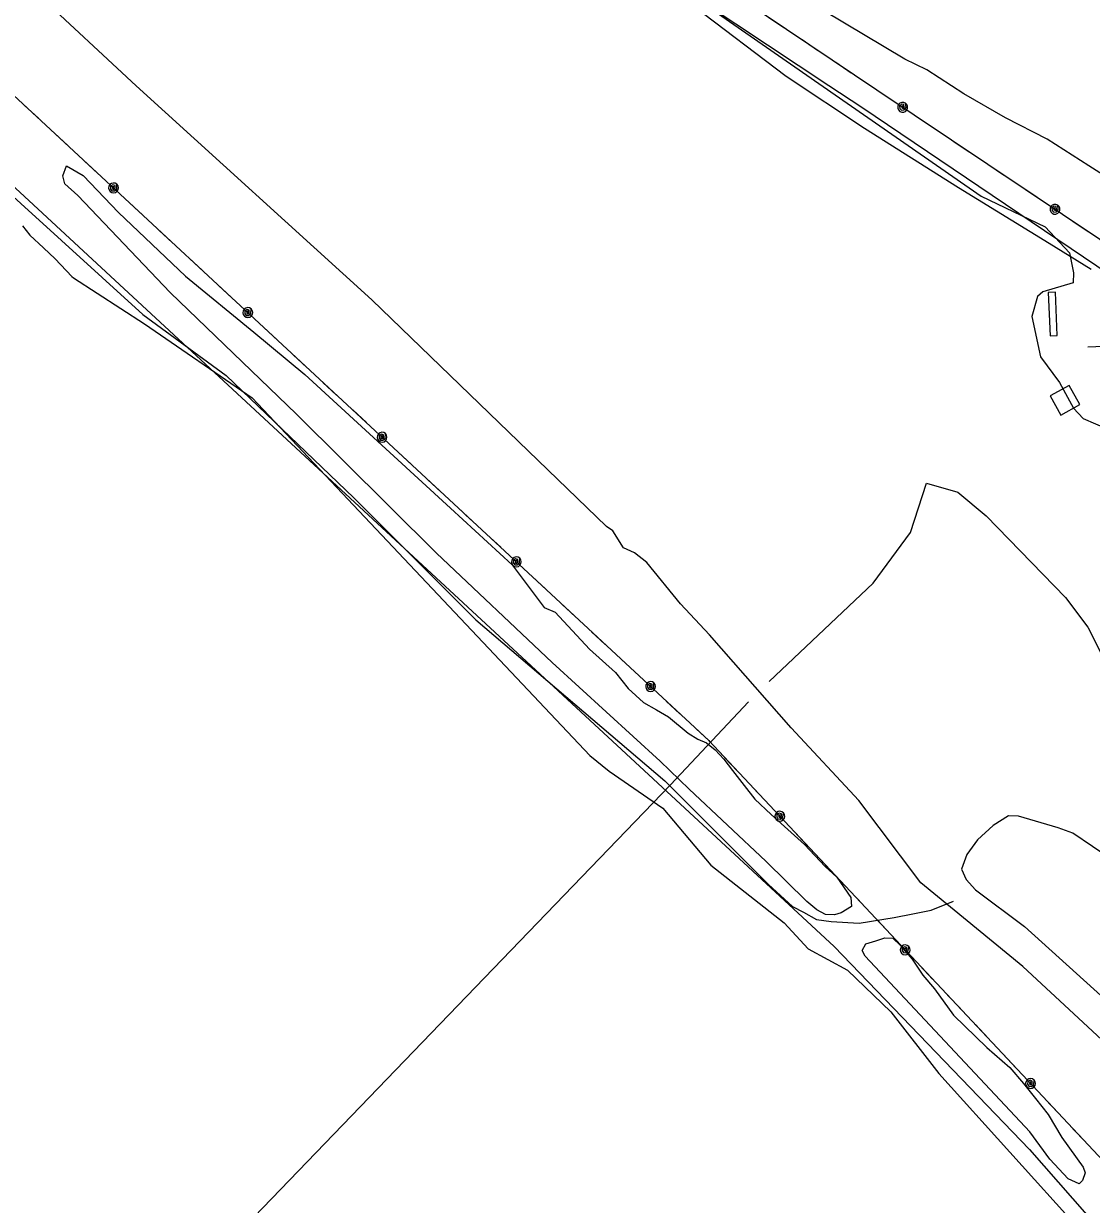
# Model space of a CAD drawing. Extents: x 3355677 to 3393573, y 612928 to 638357.
# Drawn here: x 3387786 to 3389732, y 626730 to 628883 of the extents above; entities that cross this region are included whole.
import ezdxf

# ---------------------------------------------------------------- set-up
doc = ezdxf.new("R2010")
doc.units = 0
for name, color, linetype in [('V-BLDG-OTLN', 7, 'Continuous'), ('V-ROAD-CNTR', 7, 'Continuous'), ('V-SITE-VEGE', 7, 'Continuous'), ('V-TOPO-SHOR', 7, 'Continuous'), ('V-UTIL-LINE', 7, 'Continuous')]:
    doc.layers.add(name, color=color, linetype=linetype)

msp = doc.modelspace()

# ---------------------------------------------------------------- linework, layer by layer
at = {"layer": 'V-BLDG-OTLN'}
for points in [[(3389653.7, 628392.6), (3389657, 628313.8), (3389670.2, 628314.4), (3389666.9, 628393.2)], [(3389657, 628204.1), (3389676.4, 628169.1), (3389711.4, 628188.5), (3389692, 628223.5)]]:
    msp.add_lwpolyline(points, close=True, dxfattribs=at)
at = {"layer": 'V-ROAD-CNTR'}
for points in [[(3387181.9, 629004.2), (3387217.3, 628966.4), (3387244.3, 628949.6), (3387274.7, 628946.2), (3387315.1, 628936.1), (3387348.9, 628919.2), (3387706.4, 628622.4), (3388003.3, 628352.5), (3388155.1, 628241.2), (3388387.9, 628018.5), (3388610.5, 627795.9), (3388954.6, 627502.4), (3389143.5, 627313.5), (3389187.4, 627273), (3389207.6, 627262.9), (3389231.2, 627249.4), (3389258.2, 627246), (3389308.8, 627242.6), (3389372.9, 627252.8), (3389406.6, 627259.5), (3389440.4, 627266.2), (3389480.9, 627283.1)], [(3390810.6, 628298.1), (3390599.3, 628293.4), (3390107, 628297.1), (3389841.1, 628297.8), (3389726, 628293.2)]]:
    msp.add_lwpolyline(points, dxfattribs=at)
at = {"layer": 'V-SITE-VEGE'}
for p, q in [((3387784.4, 628514.1), (3387797.3, 628497.5)), ((3387797.3, 628497.5), (3387822.2, 628474.1)), ((3387822.2, 628474.1), (3387843.8, 628454.1)), ((3387843.8, 628454.1), (3387874.1, 628421.9)), ((3387874.1, 628421.9), (3387877.1, 628419.4)), ((3387877.1, 628419.4), (3388006.8, 628335.8)), ((3388006.8, 628335.8), (3388202.7, 628200.9)), ((3388202.7, 628200.9), (3388818, 627548.5)), ((3388818, 627548.5), (3388853.5, 627519.8)), ((3388853.5, 627519.8), (3388951.4, 627452.4)), ((3388951.4, 627452.4), (3389039, 627348.7)), ((3389039, 627348.7), (3389172.1, 627243.5)), ((3389172.1, 627243.5), (3389216, 627196.2)), ((3389216, 627196.2), (3389287.6, 627157.1)), ((3389287.6, 627157.1), (3389367, 627081.1)), ((3389367, 627081.1), (3389454.2, 626968.4)), ((3389454.2, 626968.4), (3389761.3, 626628.6))]:
    msp.add_line(p, q, dxfattribs=at)
for points in [[(3388445, 629323.5), (3389531.1, 628568.3), (3389648.1, 628512.6), (3389692.1, 628465.3), (3389699.8, 628428.5), (3389699.2, 628410.3), (3389643.8, 628394.1), (3389634.3, 628385.3), (3389623.8, 628349.2), (3389639.4, 628275.6), (3389674.2, 628228.7), (3389699.9, 628182.2), (3389717.4, 628163.3), (3389762.4, 628143.4)], [(3389801.8, 626983), (3389607.5, 627163.5), (3389421.4, 627316.4), (3389308.2, 627466.6), (3389185.2, 627598.9), (3389036.2, 627768.6), (3388983.5, 627825.3), (3388922.3, 627900.6), (3388899.4, 627918.3), (3388879.3, 627927.1), (3388860.1, 627958.4), (3388848.7, 627966.3), (3388420.6, 628379.4), (3387991.1, 628769.5), (3387810, 628939)], [(3389781.1, 628589.8), (3389727.6, 628623.7), (3389651.7, 628672.2), (3389575.5, 628711.5), (3389499.5, 628755.3), (3389432.6, 628798.9), (3389392.3, 628818.6), (3389244.8, 628906.2)], [(3389770, 627358.3), (3389698.7, 627406.6), (3389671.6, 627416.7), (3389599.4, 627437.6), (3389581.1, 627438.3), (3389553.1, 627421), (3389524.7, 627394.7), (3389505.5, 627368), (3389495.3, 627341), (3389503.8, 627322.5), (3389521.3, 627303.6), (3389610.2, 627236.4), (3389831.2, 627036.7)]]:
    msp.add_lwpolyline(points, dxfattribs=at)
for points in [[(3388999.5, 627487.4), (3388946.4, 627538.2), (3388749.5, 627718.3), (3388538.9, 627917.3), (3388283.6, 628170.8), (3388053.6, 628392.9), (3387885, 628570), (3387861.4, 628591.2), (3387857.8, 628605.6), (3387864.6, 628623.7), (3387894.5, 628606.3), (3387959.2, 628538.8), (3388081.1, 628422.4), (3388205.6, 628320.2), (3388298.5, 628243.5), (3388564.4, 627999.8), (3388676.6, 627896), (3388734.8, 627818.6), (3388754.9, 627809.7), (3388817.5, 627742.3), (3388864.8, 627699.8), (3388888.2, 627670.5), (3388915.8, 627645.1), (3388939.7, 627632), (3388961.6, 627619), (3388997.2, 627589.2), (3389015.1, 627578.3), (3389031.1, 627571.7), (3389046.9, 627558.9), (3389062.6, 627542), (3389078.1, 627521.1), (3389099.5, 627493.9), (3389119, 627468.7), (3389148.5, 627441.2), (3389209.6, 627386.1), (3389246.8, 627346), (3389268.5, 627326.9), (3389293.6, 627289.4), (3389295, 627273.1), (3389276.2, 627261.5), (3389263.9, 627257.9), (3389247.6, 627258.5), (3389231.7, 627267.2), (3389213.9, 627282.1), (3389139.2, 627356.1)], [(3389678.5, 626852.1), (3389717.2, 626797.7), (3389720.9, 626787.4), (3389716.3, 626773.4), (3389710, 626767.5), (3389690, 626776.4), (3389656.7, 626812.2), (3389619.9, 626862.4), (3389320.2, 627182.6), (3389314.4, 627193), (3389321, 627205), (3389339.5, 627210.4), (3389356, 627215.9), (3389370.2, 627215.4), (3389384, 627202.6), (3389405.5, 627177.4), (3389424.8, 627148.2), (3389446.2, 627123), (3389481.1, 627075), (3389542, 627015.8), (3389583.5, 626979.6), (3389608.8, 626950.2), (3389630.2, 626923), (3389653.6, 626893.7)]]:
    msp.add_lwpolyline(points, close=True, dxfattribs=at)
at = {"layer": 'V-TOPO-SHOR'}
for points in [[(3389007.6, 628914.7), (3389175.9, 628787.6), (3389318.8, 628692.4), (3389490.3, 628584.4), (3389655.5, 628482.8), (3389731.7, 628435.1)], [(3389145.3, 627683.2), (3389334.8, 627862.8), (3389402.4, 627955.3), (3389432, 628044.9), (3389489.1, 628028.8), (3389540.7, 627985.5), (3389685, 627836.6), (3389725.8, 627782.4), (3389769.5, 627695.7), (3389802.3, 627598), (3389848.7, 627497.7), (3389911.4, 627413.8), (3389976.7, 627354.2), (3390082.7, 627297.5), (3390061, 627273), (3390096.4, 627251.4), (3390096.3, 627223.2)], [(3386768, 625214.5), (3388965, 627495.3), (3389107.5, 627646.2)]]:
    msp.add_lwpolyline(points, dxfattribs=at)
at = {"layer": 'V-UTIL-LINE'}
for points in [[(3385622.4, 630705.4), (3386548, 629954.5), (3387768, 628752.6), (3389034.8, 627575.9), (3389809.8, 626749.6), (3391123.1, 625365), (3391367.6, 625099.5)], [(3387326, 630116.8), (3389341.2, 628762.3), (3391369.7, 627403.1)], [(3389952.9, 628299.2), (3389946.6, 628302.8), (3389933.9, 628313.7), (3389908.7, 628328.1), (3389313.7, 628730), (3389253.6, 628769.8), (3388747.3, 629106.6)], [(3389143.5, 628895.2), (3389171.8, 628876.2)], [(3389205, 628853.9), (3389233.2, 628834.9)], [(3389266.4, 628812.6), (3389294.6, 628793.6)], [(3389327.8, 628771.3), (3389341.2, 628762.3), (3389356, 628752.4)], [(3387788.1, 628733.9), (3387813.1, 628710.8)], [(3389388.4, 628730.7), (3389388.4, 628733.5), (3389386.5, 628732.2), (3389386.6, 628729.4), (3389389.2, 628728.1), (3389391.2, 628730.8), (3389390.4, 628735.4), (3389386.2, 628736.1), (3389382.5, 628732.9), (3389383.2, 628728.4), (3389386.3, 628725.2), (3389391.1, 628725.7), (3389394.4, 628730), (3389393.4, 628738.1), (3389390.2, 628739.5), (3389386.7, 628739.5), (3389383.4, 628738.2), (3389380.9, 628735.7), (3389379.6, 628732.4), (3389379.6, 628728.9), (3389380.9, 628725.7), (3389383.4, 628723.2), (3389386.7, 628721.8), (3389390.2, 628721.8), (3389393.4, 628723.2), (3389395.9, 628725.7), (3389397.2, 628728.9), (3389397.3, 628732.4), (3389395.9, 628735.7), (3389393.4, 628738.1)], [(3389420.8, 628709), (3389449.1, 628690)], [(3387842.4, 628683.6), (3387867.3, 628660.4)], [(3389482.3, 628667.8), (3389510.5, 628648.8)], [(3387729.7, 628621.6), (3389263.6, 627200.3), (3389619.3, 626830.2), (3389806.8, 626616.9), (3390487.3, 625858.9), (3391377.3, 624891.7)], [(3387896.6, 628633.2), (3387921.5, 628610.1)], [(3389543.8, 628626.6), (3389572, 628607.7)], [(3387950.1, 628583.5), (3387950.5, 628586.4), (3387948.4, 628585.3), (3387948.1, 628582.6), (3387950.4, 628580.9), (3387952.9, 628583.2), (3387952.8, 628587.9), (3387948.8, 628589.3), (3387944.6, 628586.7), (3387944.6, 628582.1), (3387947.1, 628578.4), (3387951.9, 628578.2), (3387955.9, 628582), (3387956.2, 628590.1), (3387953.2, 628592), (3387949.7, 628592.5), (3387946.3, 628591.7), (3387943.5, 628589.6), (3387941.6, 628586.7), (3387941.1, 628583.2), (3387941.9, 628579.8), (3387944, 628576.9), (3387946.9, 628575.1), (3387950.4, 628574.5), (3387953.8, 628575.3), (3387956.7, 628577.4), (3387958.5, 628580.4), (3387959.1, 628583.9), (3387958.3, 628587.3), (3387956.2, 628590.1)], [(3389605.2, 628585.4), (3389633.5, 628566.5)], [(3387978.6, 628557), (3388003.6, 628533.8)], [(3389665.9, 628544.7), (3389665.8, 628547.6), (3389664, 628546.3), (3389664.1, 628543.5), (3389666.7, 628542.2), (3389668.7, 628544.9), (3389667.9, 628549.5), (3389663.7, 628550.2), (3389660, 628547), (3389660.7, 628542.5), (3389663.7, 628539.3), (3389668.5, 628539.7), (3389671.9, 628544.1), (3389670.9, 628552.2), (3389667.7, 628553.6), (3389664.1, 628553.6), (3389660.9, 628552.2), (3389658.4, 628549.8), (3389657.1, 628546.5), (3389657.1, 628543), (3389658.4, 628539.8), (3389660.9, 628537.3), (3389664.1, 628535.9), (3389667.6, 628535.9), (3389670.9, 628537.3), (3389673.4, 628539.7), (3389674.7, 628543), (3389674.7, 628546.5), (3389673.4, 628549.7), (3389670.9, 628552.2)], [(3388032.9, 628506.6), (3388057.8, 628483.5)], [(3389698.3, 628523), (3389726.5, 628504.1)], [(3388087.1, 628456.3), (3388112, 628433.1)], [(3388141.3, 628405.9), (3388166.2, 628382.8)], [(3388194.8, 628356.2), (3388195.2, 628359.1), (3388193.1, 628358), (3388192.8, 628355.3), (3388195.2, 628353.5), (3388197.6, 628355.9), (3388197.5, 628360.6), (3388193.5, 628361.9), (3388189.3, 628359.4), (3388189.3, 628354.8), (3388191.8, 628351.1), (3388196.6, 628350.9), (3388200.6, 628354.7), (3388200.9, 628362.8), (3388197.9, 628364.7), (3388194.5, 628365.2), (3388191, 628364.4), (3388188.2, 628362.3), (3388186.4, 628359.4), (3388185.8, 628355.9), (3388186.6, 628352.5), (3388188.7, 628349.6), (3388191.7, 628347.8), (3388195.1, 628347.2), (3388198.5, 628348), (3388201.4, 628350.1), (3388203.2, 628353.1), (3388203.8, 628356.6), (3388203, 628360), (3388200.9, 628362.8)], [(3388223.4, 628329.7), (3388248.3, 628306.5)], [(3388277.6, 628279.3), (3388302.5, 628256.2)], [(3388331.8, 628229), (3388356.7, 628205.8)], [(3388386, 628178.6), (3388410.9, 628155.5)], [(3388439.5, 628128.9), (3388439.9, 628131.8), (3388437.8, 628130.7), (3388437.5, 628128), (3388439.9, 628126.2), (3388442.3, 628128.6), (3388442.2, 628133.3), (3388438.2, 628134.6), (3388434.1, 628132.1), (3388434, 628127.5), (3388436.5, 628123.8), (3388441.3, 628123.6), (3388445.3, 628127.4), (3388445.6, 628135.5), (3388442.6, 628137.3), (3388439.2, 628137.9), (3388435.8, 628137.1), (3388432.9, 628135), (3388431.1, 628132), (3388430.5, 628128.6), (3388431.3, 628125.2), (3388433.4, 628122.3), (3388436.4, 628120.5), (3388439.8, 628119.9), (3388443.3, 628120.7), (3388446.1, 628122.8), (3388447.9, 628125.8), (3388448.5, 628129.2), (3388447.7, 628132.7), (3388445.6, 628135.5)], [(3388468.1, 628102.4), (3388493, 628079.2)], [(3388522.3, 628052), (3388547.2, 628028.9)], [(3388576.5, 628001.7), (3388601.4, 627978.5)], [(3388630.7, 627951.3), (3388655.7, 627928.2)], [(3388684.2, 627901.6), (3388684.6, 627904.5), (3388682.6, 627903.4), (3388682.2, 627900.7), (3388684.6, 627898.9), (3388687, 627901.3), (3388687, 627906), (3388682.9, 627907.3), (3388678.8, 627904.8), (3388678.7, 627900.2), (3388681.3, 627896.5), (3388686.1, 627896.2), (3388690, 627900.1), (3388690.4, 627908.2), (3388687.4, 627910), (3388683.9, 627910.6), (3388680.5, 627909.8), (3388677.6, 627907.7), (3388675.8, 627904.7), (3388675.2, 627901.3), (3388676.1, 627897.9), (3388678.1, 627895), (3388681.1, 627893.2), (3388684.6, 627892.6), (3388688, 627893.4), (3388690.8, 627895.5), (3388692.7, 627898.5), (3388693.2, 627901.9), (3388692.4, 627905.4), (3388690.4, 627908.2)], [(3388712.8, 627875.1), (3388737.7, 627851.9)], [(3388767, 627824.7), (3388791.9, 627801.6)], [(3388821.2, 627774.3), (3388846.2, 627751.2)], [(3388875.5, 627724), (3388900.4, 627700.8)], [(3388929, 627674.3), (3388929.4, 627677.1), (3388927.3, 627676.1), (3388927, 627673.4), (3388929.3, 627671.6), (3388931.7, 627674), (3388931.7, 627678.7), (3388927.6, 627680), (3388923.5, 627677.5), (3388923.4, 627672.9), (3388926, 627669.2), (3388930.8, 627668.9), (3388934.8, 627672.7), (3388935.1, 627680.9), (3388932.1, 627682.7), (3388928.6, 627683.3), (3388925.2, 627682.5), (3388922.4, 627680.4), (3388920.5, 627677.4), (3388920, 627674), (3388920.8, 627670.6), (3388922.8, 627667.7), (3388925.8, 627665.9), (3388929.3, 627665.3), (3388932.7, 627666.1), (3388935.5, 627668.2), (3388937.4, 627671.2), (3388937.9, 627674.6), (3388937.1, 627678.1), (3388935.1, 627680.9)], [(3388957.5, 627647.8), (3388982.4, 627624.6)], [(3389011.7, 627597.4), (3389034.8, 627575.9), (3389036.5, 627574.1)], [(3389063.9, 627545), (3389087.2, 627520.2)], [(3389114.5, 627491), (3389137.8, 627466.2)], [(3389164.5, 627437.7), (3389165.1, 627440.5), (3389162.9, 627439.6), (3389162.4, 627436.9), (3389164.6, 627435), (3389167.2, 627437.2), (3389167.5, 627441.9), (3389163.5, 627443.5), (3389159.2, 627441.3), (3389158.9, 627436.7), (3389161.1, 627432.9), (3389165.9, 627432.3), (3389170.1, 627435.8), (3389171, 627443.9), (3389168.2, 627445.9), (3389164.7, 627446.7), (3389161.3, 627446.2), (3389158.3, 627444.3), (3389156.3, 627441.4), (3389155.5, 627438), (3389156, 627434.6), (3389157.9, 627431.6), (3389160.7, 627429.5), (3389164.2, 627428.7), (3389167.6, 627429.3), (3389170.6, 627431.2), (3389172.7, 627434), (3389173.4, 627437.4), (3389172.9, 627440.9), (3389171, 627443.9)], [(3389191.1, 627409.3), (3389214.4, 627384.5)], [(3389241.7, 627355.3), (3389265, 627330.5)], [(3389292.4, 627301.3), (3389315.6, 627276.5)], [(3389343, 627247.4), (3389366.2, 627222.6)], [(3389392.9, 627194.1), (3389393.5, 627196.9), (3389391.4, 627196), (3389390.9, 627193.3), (3389393.1, 627191.4), (3389395.7, 627193.6), (3389396, 627198.3), (3389392, 627199.9), (3389387.7, 627197.6), (3389387.3, 627193.1), (3389389.6, 627189.2), (3389394.4, 627188.6), (3389398.6, 627192.1), (3389399.5, 627200.3), (3389396.6, 627202.3), (3389393.2, 627203.1), (3389389.7, 627202.5), (3389386.8, 627200.7), (3389384.7, 627197.8), (3389383.9, 627194.4), (3389384.5, 627190.9), (3389386.4, 627187.9), (3389389.2, 627185.9), (3389392.6, 627185.1), (3389396.1, 627185.7), (3389399.1, 627187.5), (3389401.1, 627190.4), (3389401.9, 627193.8), (3389401.3, 627197.3), (3389399.5, 627200.3)], [(3389419.6, 627165.7), (3389442.8, 627140.9)], [(3389470.2, 627111.7), (3389493.5, 627086.9)], [(3389520.8, 627057.7), (3389544.1, 627032.9)], [(3389571.4, 627003.7), (3389594.7, 626978.9)], [(3389621.4, 626950.5), (3389622, 626953.3), (3389619.9, 626952.4), (3389619.3, 626949.7), (3389621.6, 626947.8), (3389624.2, 626950), (3389624.4, 626954.7), (3389620.5, 626956.3), (3389616.2, 626954), (3389615.8, 626949.4), (3389618.1, 626945.6), (3389622.9, 626945), (3389627.1, 626948.5), (3389628, 626956.6), (3389625.1, 626958.7), (3389621.7, 626959.5), (3389618.2, 626958.9), (3389615.2, 626957), (3389613.2, 626954.2), (3389612.4, 626950.8), (3389613, 626947.3), (3389614.8, 626944.3), (3389617.7, 626942.3), (3389621.1, 626941.5), (3389624.6, 626942), (3389627.5, 626943.9), (3389629.6, 626946.8), (3389630.4, 626950.2), (3389629.8, 626953.6), (3389628, 626956.6)], [(3389648.1, 626922), (3389671.3, 626897.2)], [(3389698.7, 626868), (3389721.9, 626843.2)]]:
    msp.add_lwpolyline(points, dxfattribs=at)

doc.saveas('drawing.dxf')
